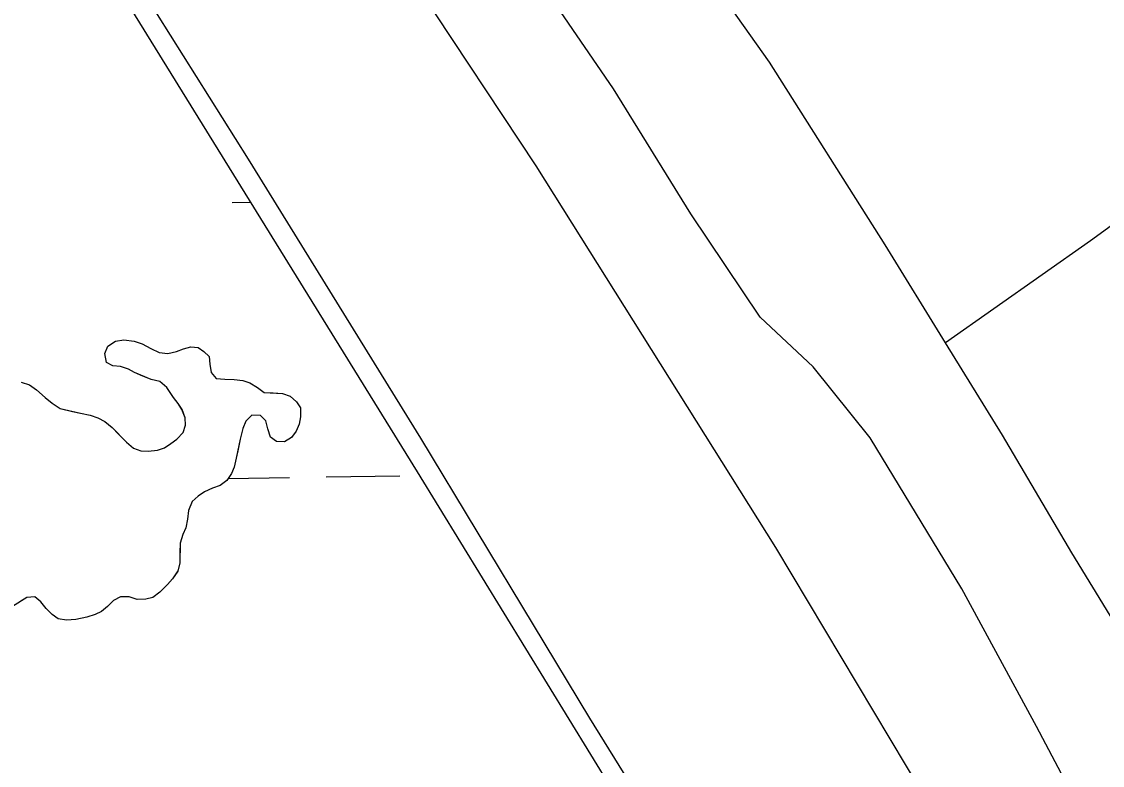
# Model space of a CAD drawing. Extents: x 3807117 to 3845308, y 337856 to 363736.
# Drawn here: x 3825067.2 to 3825537.5, y 344158.8 to 344482.6 of the extents above; entities that cross this region are included whole.
import ezdxf

# ---------------------------------------------------------------- set-up
doc = ezdxf.new("R2010")
doc.units = 0
for name, color, linetype in [('V-LEVE-TOET', 7, 'Continuous'), ('V-TOPO-SHOR', 7, 'Continuous'), ('V-WETL-SWMP', 7, 'Continuous')]:
    doc.layers.add(name, color=color, linetype=linetype)

msp = doc.modelspace()

# ---------------------------------------------------------------- linework, layer by layer
at = {"layer": 'V-LEVE-TOET'}
for points in [[(3825738.7, 343496.75), (3825695.31, 343565.65), (3825629.23, 343676.05), (3825545.9, 343807.68), (3825469.85, 343932.84), (3825390.36, 344056.86), (3825314.45, 344179.37), (3825240.88, 344301.32), (3825165.98, 344422.75), (3825086.75, 344548.81), (3825006.55, 344673.79), (3824927.05, 344801.08), (3824849.59, 344923.99), (3824754.02, 345078.25), (3824663.27, 345225.66), (3824583.19, 345355.05), (3824488.31, 345505.34), (3824403.58, 345639.34), (3824318.22, 345777.66), (3824221.31, 345931.41), (3824127.76, 346079.23), (3824045.14, 346212.44)], [(3825189.18, 344573.74), (3825290.92, 344419.75), (3825395.17, 344253.71), (3825459.13, 344146.55), (3825526.18, 344034.14), (3825541.65, 344007.87), (3825550.93, 343992.64), (3825555.6, 343987.37), (3825563.34, 343975.29), (3825582.96, 343945.85), (3825636.09, 343857.6), (3825709.39, 343742), (3825795.58, 343604.34), (3825861.3, 343498.58)]]:
    msp.add_lwpolyline(points, dxfattribs=at)
at = {"layer": 'V-TOPO-SHOR'}
for points in [[(3826387.32, 344994.64), (3826205.63, 344863.86), (3825995.51, 344717.35), (3825760.54, 344553.03), (3825532.26, 344387.11), (3825469.18, 344342.82)], [(3825577.48, 344164.27), (3825524.18, 344251.39), (3825494, 344302.6), (3825469.18, 344342.82), (3825442.92, 344385.37), (3825392.58, 344464.99), (3825336.75, 344543.86)], [(3825911.39, 343499.33), (3825869.45, 343567.95), (3825828.34, 343627.12), (3825785.7, 343689.83), (3825756.28, 343737.93), (3825735.85, 343782.02), (3825715.02, 343825.34), (3825701.14, 343855.66), (3825680.21, 343886.42), (3825643.38, 343939.68), (3825608.84, 343985.85), (3825591.8, 344013.05), (3825577.56, 344046.51), (3825553.61, 344092.6), (3825530.42, 344134.76), (3825508.78, 344175.73), (3825476.32, 344235.61), (3825436.45, 344301.44), (3825411.59, 344332.24), (3825388.62, 344354), (3825358.4, 344398.96), (3825324.71, 344453.37), (3825282.06, 344515.69)], [(3825067.01, 344325.62), (3825070.66, 344324.52), (3825073.69, 344322.28), (3825077.4, 344318.9), (3825080.43, 344316.43), (3825083.99, 344314.2), (3825089.32, 344312.86), (3825092.75, 344312.07), (3825097.01, 344311.27), (3825100.35, 344310.17), (3825103.39, 344308.48), (3825106.57, 344305.85), (3825109.44, 344302.86), (3825112.85, 344299.48), (3825115.8, 344296.94), (3825119.07, 344295.69), (3825122.27, 344295.66), (3825126.31, 344296.02), (3825129.29, 344296.98), (3825132.13, 344298.86), (3825134.66, 344300.75), (3825137.43, 344303.78), (3825138.45, 344306.97), (3825138.32, 344310.1), (3825136.98, 344313.77), (3825135.24, 344316.37), (3825133.28, 344318.98), (3825130.42, 344323.27), (3825127.32, 344325.97), (3825123.51, 344326.84), (3825119.94, 344328.31), (3825116.37, 344329.79), (3825113.64, 344331.26), (3825110.21, 344332.51), (3825106.94, 344332.77), (3825104.13, 344334.24), (3825103.4, 344338.13), (3825104.72, 344341.32), (3825108.09, 344343.51), (3825111.6, 344344.01), (3825116.18, 344343.52), (3825119.6, 344342.35), (3825123.39, 344340.33), (3825127.04, 344338.62)], [(3825127.04, 344338.62), (3825130.77, 344338.06), (3825134.51, 344338.95), (3825137.57, 344340.14), (3825140.78, 344341.03), (3825143.98, 344340.78), (3825146.4, 344338.92), (3825148.83, 344336.85), (3825149.1, 344333.49), (3825149.61, 344329.83), (3825151.8, 344327.29), (3825155.61, 344326.88), (3825159.65, 344326.85), (3825163.38, 344326.36), (3825166.5, 344325.34), (3825169.76, 344323.26), (3825172.71, 344321.18), (3825176.6, 344320.99), (3825180.64, 344320.73), (3825183.98, 344319.48), (3825186.86, 344317.1), (3825188.59, 344314.49), (3825188.49, 344310.53), (3825187.93, 344307.33), (3825186.68, 344304.29), (3825184.6, 344301.57), (3825181.61, 344299.68), (3825178.11, 344299.86), (3825175.53, 344301.64), (3825174.34, 344305.31), (3825173.45, 344308.82), (3825171.18, 344311.05), (3825167.37, 344311.31), (3825164.69, 344308.59), (3825163.44, 344305.47), (3825162.33, 344300.83), (3825161.23, 344295.73), (3825160.59, 344292.53), (3825159.64, 344288.65), (3825158.55, 344285.84), (3825156.47, 344282.89), (3825153.63, 344280.7), (3825150.19, 344279.43), (3825146.75, 344277.85), (3825143.99, 344276.05), (3825141.45, 344273.63), (3825139.74, 344269.76), (3825139.33, 344266.02), (3825138.62, 344262.22), (3825137.3, 344259.25), (3825136.12, 344255.53), (3825136.01, 344251.34), (3825135.98, 344246.91), (3825135.11, 344243.42), (3825132.79, 344240), (3825130.64, 344237.58), (3825127.26, 344234.18), (3825124.34, 344231.84), (3825121.29, 344231.1), (3825117.47, 344231.05), (3825114.05, 344232.23), (3825110.24, 344232.18), (3825107.18, 344230.53), (3825104.49, 344227.96), (3825101.88, 344225.77), (3825099.12, 344224.49), (3825095.61, 344223.3), (3825090.72, 344222.35), (3825086.75, 344222.08), (3825083.1, 344222.57), (3825080.45, 344224.42), (3825077.88, 344227.11), (3825075.61, 344230.02), (3825072.88, 344232.1), (3825069.45, 344231.82), (3825066.39, 344229.94)]]:
    msp.add_lwpolyline(points, dxfattribs=at)
at = {"layer": 'V-WETL-SWMP'}
for p, q in [((3825239.5, 344286.65), (3825067.35, 344565.12)), ((3825158.8, 344403.83), (3825166.98, 344403.95)), ((3825104.72, 344341.32), (3825108.09, 344343.5)), ((3825108.09, 344343.5), (3825111.6, 344344.01)), ((3825111.6, 344344.01), (3825116.17, 344343.52)), ((3825116.17, 344343.52), (3825119.59, 344342.34)), ((3825119.59, 344342.34), (3825123.39, 344340.33)), ((3825103.4, 344338.13), (3825104.72, 344341.32)), ((3825104.13, 344334.24), (3825103.4, 344338.13)), ((3825123.39, 344340.33), (3825127.04, 344338.62)), ((3825127.04, 344338.62), (3825130.77, 344338.06)), ((3825130.77, 344338.06), (3825134.51, 344338.94)), ((3825134.51, 344338.94), (3825137.57, 344340.14)), ((3825137.57, 344340.14), (3825140.78, 344341.03)), ((3825140.78, 344341.03), (3825143.98, 344340.77)), ((3825143.98, 344340.77), (3825146.4, 344338.92)), ((3825146.4, 344338.92), (3825148.83, 344336.85)), ((3825148.83, 344336.85), (3825149.1, 344333.49)), ((3825106.94, 344332.76), (3825104.13, 344334.24)), ((3825110.21, 344332.51), (3825106.94, 344332.76)), ((3825113.63, 344331.26), (3825110.21, 344332.51)), ((3825149.1, 344333.49), (3825149.61, 344329.83)), ((3825116.37, 344329.79), (3825113.63, 344331.26)), ((3825123.51, 344326.84), (3825116.37, 344329.79)), ((3825149.61, 344329.83), (3825151.8, 344327.29)), ((3825067.01, 344325.62), (3825070.66, 344324.52)), ((3825070.66, 344324.52), (3825073.69, 344322.28)), ((3825127.31, 344325.97), (3825123.51, 344326.84)), ((3825130.42, 344323.27), (3825127.31, 344325.97)), ((3825133.28, 344318.98), (3825130.42, 344323.27)), ((3825151.8, 344327.29), (3825155.61, 344326.88)), ((3825155.61, 344326.88), (3825159.65, 344326.85)), ((3825159.65, 344326.85), (3825163.38, 344326.36)), ((3825163.38, 344326.36), (3825166.5, 344325.34)), ((3825166.5, 344325.34), (3825169.76, 344323.26)), ((3825169.76, 344323.26), (3825172.71, 344321.18)), ((3825073.69, 344322.28), (3825077.4, 344318.9)), ((3825077.4, 344318.9), (3825080.43, 344316.43)), ((3825135.24, 344316.37), (3825133.28, 344318.98)), ((3825172.71, 344321.18), (3825180.64, 344320.73)), ((3825180.64, 344320.73), (3825183.98, 344319.48)), ((3825183.98, 344319.48), (3825186.86, 344317.1)), ((3825080.43, 344316.43), (3825083.99, 344314.2)), ((3825083.99, 344314.2), (3825092.74, 344312.07)), ((3825136.97, 344313.77), (3825135.24, 344316.37)), ((3825138.32, 344310.1), (3825136.97, 344313.77)), ((3825186.86, 344317.1), (3825188.59, 344314.49)), ((3825188.59, 344314.49), (3825188.48, 344310.53)), ((3825092.74, 344312.07), (3825097.01, 344311.27)), ((3825097.01, 344311.27), (3825100.35, 344310.17)), ((3825100.35, 344310.17), (3825103.39, 344308.47)), ((3825138.44, 344306.97), (3825138.32, 344310.1)), ((3825164.68, 344308.59), (3825163.44, 344305.47)), ((3825167.37, 344311.31), (3825164.68, 344308.59)), ((3825171.18, 344311.05), (3825167.37, 344311.31)), ((3825173.45, 344308.82), (3825171.18, 344311.05)), ((3825174.34, 344305.31), (3825173.45, 344308.82)), ((3825188.48, 344310.53), (3825187.92, 344307.33)), ((3825103.39, 344308.47), (3825106.57, 344305.85)), ((3825106.57, 344305.85), (3825112.84, 344299.48)), ((3825137.43, 344303.78), (3825138.44, 344306.97)), ((3825163.44, 344305.47), (3825162.33, 344300.83)), ((3825175.53, 344301.64), (3825174.34, 344305.31)), ((3825186.68, 344304.29), (3825184.6, 344301.56)), ((3825187.92, 344307.33), (3825186.68, 344304.29)), ((3825112.84, 344299.48), (3825115.8, 344296.94)), ((3825132.13, 344298.86), (3825134.66, 344300.75)), ((3825134.66, 344300.75), (3825137.43, 344303.78)), ((3825162.33, 344300.83), (3825160.59, 344292.53)), ((3825178.11, 344299.86), (3825175.53, 344301.64)), ((3825181.61, 344299.68), (3825178.11, 344299.86)), ((3825184.6, 344301.56), (3825181.61, 344299.68)), ((3825115.8, 344296.94), (3825119.06, 344295.69)), ((3825119.06, 344295.69), (3825122.27, 344295.66)), ((3825122.27, 344295.66), (3825126.31, 344296.01)), ((3825126.31, 344296.01), (3825129.29, 344296.98)), ((3825129.29, 344296.98), (3825132.13, 344298.86)), ((3825160.59, 344292.53), (3825159.64, 344288.65)), ((3825158.55, 344285.84), (3825156.47, 344282.88)), ((3825159.64, 344288.65), (3825158.55, 344285.84)), ((3825421.8, 343989), (3825239.5, 344286.65)), ((3825153.63, 344280.7), (3825150.19, 344279.43)), ((3825156.47, 344282.88), (3825153.63, 344280.7)), ((3825157.05, 344283.71), (3825183.75, 344284.11)), ((3825199.75, 344284.35), (3825231.75, 344284.83)), ((3825143.99, 344276.05), (3825141.45, 344273.63)), ((3825146.75, 344277.85), (3825143.99, 344276.05)), ((3825150.19, 344279.43), (3825146.75, 344277.85)), ((3825141.45, 344273.63), (3825139.74, 344269.75)), ((3825139.74, 344269.75), (3825139.33, 344266.02)), ((3825138.61, 344262.22), (3825137.29, 344259.25)), ((3825139.33, 344266.02), (3825138.61, 344262.22)), ((3825137.29, 344259.25), (3825136.12, 344255.53)), ((3825136.12, 344255.53), (3825135.98, 344246.91)), ((3825135.11, 344243.41), (3825132.79, 344240)), ((3825135.98, 344246.91), (3825135.11, 344243.41)), ((3825132.79, 344240), (3825130.64, 344237.58)), ((3825127.26, 344234.18), (3825124.34, 344231.84)), ((3825130.64, 344237.58), (3825127.26, 344234.18)), ((3825069.45, 344231.82), (3825063.24, 344227.91)), ((3825072.88, 344232.1), (3825069.45, 344231.82)), ((3825075.61, 344230.02), (3825072.88, 344232.1)), ((3825077.87, 344227.11), (3825075.61, 344230.02)), ((3825107.18, 344230.53), (3825104.49, 344227.96)), ((3825110.24, 344232.18), (3825107.18, 344230.53)), ((3825114.05, 344232.23), (3825110.24, 344232.18)), ((3825117.47, 344231.05), (3825114.05, 344232.23)), ((3825121.29, 344231.1), (3825117.47, 344231.05)), ((3825124.34, 344231.84), (3825121.29, 344231.1)), ((3825080.44, 344224.42), (3825077.87, 344227.11)), ((3825083.1, 344222.56), (3825080.44, 344224.42)), ((3825099.12, 344224.49), (3825095.61, 344223.3)), ((3825101.88, 344225.77), (3825099.12, 344224.49)), ((3825104.49, 344227.96), (3825101.88, 344225.77)), ((3825086.75, 344222.08), (3825083.1, 344222.56)), ((3825090.72, 344222.35), (3825086.75, 344222.08)), ((3825095.61, 344223.3), (3825090.72, 344222.35))]:
    msp.add_line(p, q, dxfattribs=at)

doc.saveas('drawing.dxf')
